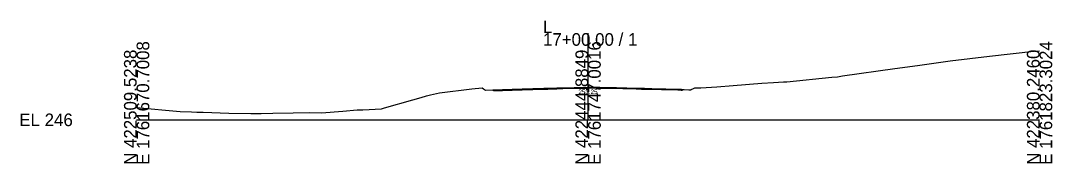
# Model space of a CAD drawing. Extents: x -26 to 3203, y -11010 to 4024.
# Drawn here: x -25.7 to 202.8, y -9509.7 to -9477.9 of the extents above; entities that cross this region are included whole.
import ezdxf

# ---------------------------------------------------------------- set-up
doc = ezdxf.new("R2010")
doc.units = 0
for name, color, linetype in [('Default', 7, 'Continuous'), ('Exist Cross Section Cell', 7, 'Continuous'), ('Exist XS Center Line Elevation Label', 7, 'Continuous'), ('Exist XS Ground Line', 7, 'Continuous'), ('Prop CMT Pvmt Course 1', 7, 'Continuous'), ('Scratch_Level_0', 7, 'Continuous')]:
    doc.layers.add(name, color=color, linetype=linetype)

msp = doc.modelspace()

# ---------------------------------------------------------------- linework, layer by layer
at = {"layer": 'Exist Cross Section Cell'}
for p, q in [((100, -9500), (100, -9480.73)), ((0, -9500), (100, -9500)), ((100, -9500), (200, -9500))]:
    msp.add_line(p, q, dxfattribs=at)
at = {"layer": 'Exist XS Ground Line'}
msp.add_lwpolyline([(0, -9497.25), (9.62, -9498.14), (12.19, -9498.19), (13.36, -9498.26), (14.73, -9498.31), (20.45, -9498.55), (25.29, -9498.58), (27.55, -9498.56), (30.2, -9498.49), (34.64, -9498.41), (38.4, -9498.36), (40.92, -9498.42), (45.67, -9498.04), (48.83, -9497.81), (50.08, -9497.8), (54.25, -9497.56), (54.87, -9497.33), (61.15, -9495.56), (63.02, -9495.01), (64.23, -9494.7), (65.07, -9494.41), (67.08, -9494.03), (74.25, -9493.1), (76.57, -9492.9), (76.85, -9493.1), (77.26, -9493.4), (78.91, -9493.33), (79.07, -9493.33), (79.18, -9493.33), (81.03, -9493.27), (81.35, -9493.26), (81.5, -9493.26), (83.17, -9493.21), (84.61, -9493.16), (84.97, -9493.15), (85.38, -9493.14), (87.79, -9493.07), (89.23, -9493.03), (90.2, -9492.99), (90.76, -9492.98), (90.82, -9492.97), (91.09, -9492.97), (93.07, -9492.91), (94.43, -9492.87), (96.93, -9492.81), (97.64, -9492.8), (98.64, -9492.78), (100.16, -9492.74), (100.38, -9492.74), (100.8, -9492.73), (101.06, -9492.73), (102.63, -9492.76), (104.19, -9492.79), (104.45, -9492.79), (104.74, -9492.79), (106.3, -9492.8), (107.68, -9492.85), (108.56, -9492.88), (110.68, -9492.94), (111.86, -9492.97), (112.47, -9492.99), (113.03, -9493.01), (114.13, -9493.03), (116.27, -9493.08), (116.77, -9493.09), (117.22, -9493.1), (119.9, -9493.15), (120.26, -9493.15), (120.61, -9493.2), (120.82, -9493.22), (121.28, -9493.25), (122.29, -9493.3), (122.65, -9493.31), (122.82, -9493.3), (122.83, -9493.22), (123.33, -9493.03), (123.61, -9492.87), (123.67, -9492.88), (123.79, -9492.88), (123.86, -9492.88), (124.17, -9492.89), (124.62, -9492.89), (125, -9492.9), (128.5, -9492.63), (132.15, -9492.35), (138.5, -9491.84), (141.07, -9491.69), (143.25, -9491.53), (144.06, -9491.54), (153.97, -9490.53), (155.26, -9490.42), (156.35, -9490.25), (167.97, -9488.62), (172.97, -9487.93), (180.21, -9486.89), (188.93, -9485.84), (198.75, -9484.74), (200, -9484.68)], dxfattribs=at)
msp.add_lwpolyline([(0, -9497.25), (9.62, -9498.14), (12.19, -9498.19), (13.36, -9498.26), (14.73, -9498.31), (20.45, -9498.55), (25.29, -9498.58), (27.55, -9498.56), (30.2, -9498.49), (34.64, -9498.41), (38.4, -9498.36), (40.92, -9498.42), (45.67, -9498.04), (48.83, -9497.81), (50.08, -9497.8), (54.25, -9497.56), (54.87, -9497.33), (61.15, -9495.56), (63.02, -9495.01), (64.23, -9494.7), (65.07, -9494.41), (67.08, -9494.03), (74.25, -9493.1), (76.57, -9492.9), (76.85, -9493.1), (77.26, -9493.4), (78.91, -9493.33), (79.07, -9493.33), (79.18, -9493.33), (81.03, -9493.27), (81.35, -9493.26), (81.5, -9493.26), (83.17, -9493.21), (84.61, -9493.16), (84.97, -9493.15), (85.38, -9493.14), (87.79, -9493.07), (89.23, -9493.03), (90.2, -9492.99), (90.76, -9492.98), (90.82, -9492.97), (91.09, -9492.97), (93.07, -9492.91), (94.43, -9492.87), (96.93, -9492.81), (97.64, -9492.8), (98.64, -9492.78), (100.16, -9492.74), (100.38, -9492.74), (100.8, -9492.73), (101.06, -9492.73), (102.63, -9492.76), (104.19, -9492.79), (104.45, -9492.79), (104.74, -9492.79), (106.3, -9492.8), (107.68, -9492.85), (108.56, -9492.88), (110.68, -9492.94), (111.86, -9492.97), (112.47, -9492.99), (113.03, -9493.01), (114.13, -9493.03), (116.27, -9493.08), (116.77, -9493.09), (117.22, -9493.1), (119.9, -9493.15), (120.26, -9493.15), (120.61, -9493.2), (120.82, -9493.22), (121.28, -9493.25), (122.29, -9493.3), (122.65, -9493.31), (122.82, -9493.3), (122.83, -9493.22), (123.33, -9493.03), (123.61, -9492.87), (123.67, -9492.88), (123.79, -9492.88), (123.86, -9492.88), (124.17, -9492.89), (124.62, -9492.89), (125, -9492.9), (128.5, -9492.63), (132.15, -9492.35), (138.5, -9491.84), (141.07, -9491.69), (143.25, -9491.53), (144.06, -9491.54), (153.97, -9490.53), (155.26, -9490.42), (156.35, -9490.25), (167.97, -9488.62), (172.97, -9487.93), (180.21, -9486.89), (188.93, -9485.84), (198.75, -9484.74), (200, -9484.68)], dxfattribs=at)
msp.add_lwpolyline([(0, -9497.25), (9.62, -9498.14), (12.19, -9498.19), (13.36, -9498.26), (14.73, -9498.31), (20.45, -9498.55), (25.29, -9498.58), (27.55, -9498.56), (30.2, -9498.49), (34.64, -9498.41), (38.4, -9498.36), (40.92, -9498.42), (45.67, -9498.04), (48.83, -9497.81), (50.08, -9497.8), (54.25, -9497.56), (54.87, -9497.33), (61.15, -9495.56), (63.02, -9495.01), (64.23, -9494.7), (65.07, -9494.41), (67.08, -9494.03), (74.25, -9493.1), (76.57, -9492.9), (76.85, -9493.1), (77.26, -9493.4), (78.91, -9493.33), (79.07, -9493.33), (79.18, -9493.33), (81.03, -9493.27), (81.35, -9493.26), (81.5, -9493.26), (83.17, -9493.21), (84.61, -9493.16), (84.97, -9493.15), (85.38, -9493.14), (87.79, -9493.07), (89.23, -9493.03), (90.2, -9492.99), (90.76, -9492.98), (90.82, -9492.97), (91.09, -9492.97), (93.07, -9492.91), (94.43, -9492.87), (96.93, -9492.81), (97.64, -9492.8), (98.64, -9492.78), (100.16, -9492.74), (100.38, -9492.74), (100.8, -9492.73), (101.06, -9492.73), (102.63, -9492.76), (104.19, -9492.79), (104.45, -9492.79), (104.74, -9492.79), (106.3, -9492.8), (107.68, -9492.85), (108.56, -9492.88), (110.68, -9492.94), (111.86, -9492.97), (112.47, -9492.99), (113.03, -9493.01), (114.13, -9493.03), (116.27, -9493.08), (116.77, -9493.09), (117.22, -9493.1), (119.9, -9493.15), (120.26, -9493.15), (120.61, -9493.2), (120.82, -9493.22), (121.28, -9493.25), (122.29, -9493.3), (122.65, -9493.31), (122.82, -9493.3), (122.83, -9493.22), (123.33, -9493.03), (123.61, -9492.87), (123.67, -9492.88), (123.79, -9492.88), (123.86, -9492.88), (124.17, -9492.89), (124.62, -9492.89), (125, -9492.9), (128.5, -9492.63), (132.15, -9492.35), (138.5, -9491.84), (141.07, -9491.69), (143.25, -9491.53), (144.06, -9491.54), (153.97, -9490.53), (155.26, -9490.42), (156.35, -9490.25), (167.97, -9488.62), (172.97, -9487.93), (180.21, -9486.89), (188.93, -9485.84), (198.75, -9484.74), (200, -9484.68)], dxfattribs=at)
msp.add_lwpolyline([(0, -9497.25), (9.62, -9498.14), (12.19, -9498.19), (13.36, -9498.26), (14.73, -9498.31), (20.45, -9498.55), (25.29, -9498.58), (27.55, -9498.56), (30.2, -9498.49), (34.64, -9498.41), (38.4, -9498.36), (40.92, -9498.42), (45.67, -9498.04), (48.83, -9497.81), (50.08, -9497.8), (54.25, -9497.56), (54.87, -9497.33), (61.15, -9495.56), (63.02, -9495.01), (64.23, -9494.7), (65.07, -9494.41), (67.08, -9494.03), (74.25, -9493.1), (76.57, -9492.9), (76.85, -9493.1), (77.26, -9493.4), (78.91, -9493.33), (79.07, -9493.33), (79.18, -9493.33), (81.03, -9493.27), (81.35, -9493.26), (81.5, -9493.26), (83.17, -9493.21), (84.61, -9493.16), (84.97, -9493.15), (85.38, -9493.14), (87.79, -9493.07), (89.23, -9493.03), (90.2, -9492.99), (90.76, -9492.98), (90.82, -9492.97), (91.09, -9492.97), (93.07, -9492.91), (94.43, -9492.87), (96.93, -9492.81), (97.64, -9492.8), (98.64, -9492.78), (100.16, -9492.74), (100.38, -9492.74), (100.8, -9492.73), (101.06, -9492.73), (102.63, -9492.76), (104.19, -9492.79), (104.45, -9492.79), (104.74, -9492.79), (106.3, -9492.8), (107.68, -9492.85), (108.56, -9492.88), (110.68, -9492.94), (111.86, -9492.97), (112.47, -9492.99), (113.03, -9493.01), (114.13, -9493.03), (116.27, -9493.08), (116.77, -9493.09), (117.22, -9493.1), (119.9, -9493.15), (120.26, -9493.15), (120.61, -9493.2), (120.82, -9493.22), (121.28, -9493.25), (122.29, -9493.3), (122.65, -9493.31), (122.82, -9493.3), (122.83, -9493.22), (123.33, -9493.03), (123.61, -9492.87), (123.67, -9492.88), (123.79, -9492.88), (123.86, -9492.88), (124.17, -9492.89), (124.62, -9492.89), (125, -9492.9), (128.5, -9492.63), (132.15, -9492.35), (138.5, -9491.84), (141.07, -9491.69), (143.25, -9491.53), (144.06, -9491.54), (153.97, -9490.53), (155.26, -9490.42), (156.35, -9490.25), (167.97, -9488.62), (172.97, -9487.93), (180.21, -9486.89), (188.93, -9485.84), (198.75, -9484.74), (200, -9484.68)], dxfattribs=at)
msp.add_lwpolyline([(0, -9497.25), (9.62, -9498.14), (12.19, -9498.19), (13.36, -9498.26), (14.73, -9498.31), (20.45, -9498.55), (25.29, -9498.58), (27.55, -9498.56), (30.2, -9498.49), (34.64, -9498.41), (38.4, -9498.36), (40.92, -9498.42), (45.67, -9498.04), (48.83, -9497.81), (50.08, -9497.8), (54.25, -9497.56), (54.87, -9497.33), (61.15, -9495.56), (63.02, -9495.01), (64.23, -9494.7), (65.07, -9494.41), (67.08, -9494.03), (74.25, -9493.1), (76.57, -9492.9), (76.85, -9493.1), (77.26, -9493.4), (78.91, -9493.33), (79.07, -9493.33), (79.18, -9493.33), (81.03, -9493.27), (81.35, -9493.26), (81.5, -9493.26), (83.17, -9493.21), (84.61, -9493.16), (84.97, -9493.15), (85.38, -9493.14), (87.79, -9493.07), (89.23, -9493.03), (90.2, -9492.99), (90.76, -9492.98), (90.82, -9492.97), (91.09, -9492.97), (93.07, -9492.91), (94.43, -9492.87), (96.93, -9492.81), (97.64, -9492.8), (98.64, -9492.78), (100.16, -9492.74), (100.38, -9492.74), (100.8, -9492.73), (101.06, -9492.73), (102.63, -9492.76), (104.19, -9492.79), (104.45, -9492.79), (104.74, -9492.79), (106.3, -9492.8), (107.68, -9492.85), (108.56, -9492.88), (110.68, -9492.94), (111.86, -9492.97), (112.47, -9492.99), (113.03, -9493.01), (114.13, -9493.03), (116.27, -9493.08), (116.77, -9493.09), (117.22, -9493.1), (119.9, -9493.15), (120.26, -9493.15), (120.61, -9493.2), (120.82, -9493.22), (121.28, -9493.25), (122.29, -9493.3), (122.65, -9493.31), (122.82, -9493.3), (122.83, -9493.22), (123.33, -9493.03), (123.61, -9492.87), (123.67, -9492.88), (123.79, -9492.88), (123.86, -9492.88), (124.17, -9492.89), (124.62, -9492.89), (125, -9492.9), (128.5, -9492.63), (132.15, -9492.35), (138.5, -9491.84), (141.07, -9491.69), (143.25, -9491.53), (144.06, -9491.54), (153.97, -9490.53), (155.26, -9490.42), (156.35, -9490.25), (167.97, -9488.62), (172.97, -9487.93), (180.21, -9486.89), (188.93, -9485.84), (198.75, -9484.74), (200, -9484.68)], dxfattribs=at)
at = {"layer": 'Prop CMT Pvmt Course 1'}
for points in [[(79.06, -9493.33), (79.07, -9493.33), (79.18, -9493.33), (81.03, -9493.27), (81.35, -9493.26), (81.5, -9493.26), (83.17, -9493.21), (84.61, -9493.16), (84.97, -9493.15), (85.38, -9493.14), (87.79, -9493.07), (89.23, -9493.03), (90.2, -9492.99), (90.76, -9492.98), (90.82, -9492.97), (91.09, -9492.97), (93.07, -9492.91), (94.43, -9492.87), (96.93, -9492.81), (97.64, -9492.8), (98.64, -9492.78), (100, -9492.75)], [(100, -9493), (98.64, -9493.03), (97.64, -9493.05), (96.93, -9493.06), (94.43, -9493.12), (93.07, -9493.16), (91.09, -9493.22), (90.82, -9493.22), (90.76, -9493.23), (90.2, -9493.24), (89.23, -9493.28), (87.79, -9493.32), (85.38, -9493.39), (84.97, -9493.4), (84.61, -9493.41), (83.17, -9493.46), (81.5, -9493.51), (81.35, -9493.51), (81.03, -9493.52), (79.18, -9493.58), (79.07, -9493.58), (79.06, -9493.58)], [(100, -9492.75), (100.16, -9492.74), (100.38, -9492.74), (100.8, -9492.73), (101.06, -9492.73), (102.63, -9492.76), (104.19, -9492.79), (104.45, -9492.79), (104.74, -9492.79), (106.3, -9492.8), (107.68, -9492.85), (108.56, -9492.88), (110.68, -9492.94), (111.86, -9492.97), (112.47, -9492.99), (113.03, -9493.01), (114.13, -9493.03), (116.27, -9493.08), (116.77, -9493.09), (117.22, -9493.1), (119.9, -9493.15), (120.26, -9493.15), (120.61, -9493.2), (120.82, -9493.22)], [(100, -9492.75), (100, -9493)], [(100, -9493), (100, -9492.75)], [(120.82, -9493.47), (120.61, -9493.45), (120.26, -9493.4), (119.9, -9493.4), (117.22, -9493.35), (116.77, -9493.34), (116.27, -9493.33), (114.13, -9493.28), (113.03, -9493.26), (112.47, -9493.24), (111.86, -9493.22), (110.68, -9493.19), (108.56, -9493.13), (107.68, -9493.1), (106.3, -9493.05), (104.74, -9493.04), (104.45, -9493.04), (104.19, -9493.04), (102.63, -9493.01), (101.06, -9492.98), (100.8, -9492.98), (100.38, -9492.99), (100.16, -9492.99), (100, -9493)], [(120.82, -9493.22), (120.82, -9493.47)], [(79.06, -9493.58), (79.06, -9493.33)]]:
    msp.add_lwpolyline(points, dxfattribs=at)

# ---------------------------------------------------------------- texts
at = {"layer": 'Default'}
msp.add_text('-', height=0.0001, dxfattribs=at).set_placement((0, -9500))
at = {"layer": 'Exist Cross Section Cell'}
for s, p in [('L', (90, -9480.73)), ('17+00.00 / 1', (90, -9483.53)), ('EL 246', (-26, -9501.4))]:
    msp.add_text(s, height=2.8, dxfattribs=at).set_placement(p)
for s, p in [('E 1761670.7008', (2.8, -9510)), ('E 1761747.0016', (102.8, -9510)), ('E 1761823.3024', (202.8, -9510)), ('N 422509.5238', (0, -9510)), ('N 422444.8849', (100, -9510)), ('N 422380.2460', (200, -9510))]:
    msp.add_text(s, height=2.8, rotation=90, dxfattribs=at).set_placement(p)
at = {"layer": 'Exist XS Center Line Elevation Label'}
msp.add_text('253.25', height=1, dxfattribs=at).set_placement((97.87, -9494.25))
at = {"layer": 'Scratch_Level_0'}
for s, p in [('PV1_PGL', (99.95, -9492.76)), ('Exterior Boundary', (120.66, -9493.23)), ('RT_Res_Edge', (120.72, -9493.23)), ('Exterior Boundary', (78.9, -9493.34)), ('LT_Res Edge', (78.96, -9493.34))]:
    msp.add_text(s, height=0.02, dxfattribs=at).set_placement(p)

doc.saveas('drawing.dxf')
